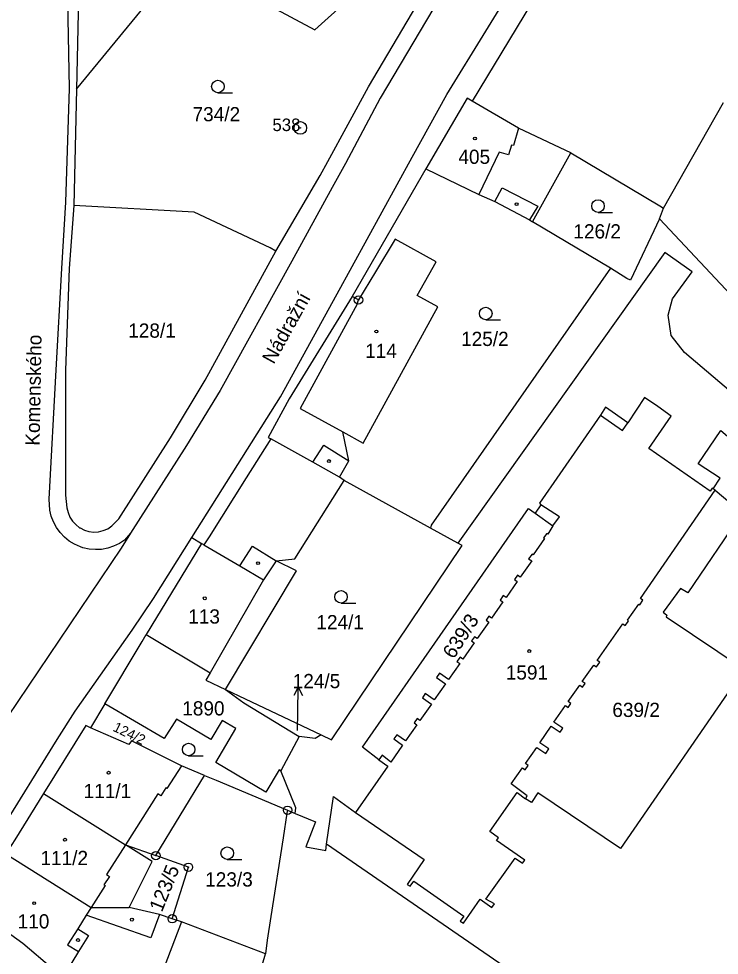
# Model space of a CAD drawing. Extents: x -680203 to -673936, y -1102717 to -1093650.
# Drawn here: x -678735 to -678651.2, y -1098391 to -1098279.1 of the extents above; entities that cross this region are included whole.
import ezdxf

# ---------------------------------------------------------------- set-up
doc = ezdxf.new("R2010")
doc.units = 0
for name, color, linetype in [('SOxx02xx_Koleje_param další_Popis10', 7, 'Continuous'), ('SOxx02xx_Staničení_Popis10', 7, 'Continuous'), ('SOxxxxxx_Koleje_hlavní_body_Popis10', 7, 'Continuous'), ('SOxxxxxx_Koleje_param další_Popis10', 7, 'Continuous'), ('SOxxxxxx_Osa_bod_P', 7, 'Continuous'), ('SOxxxxxx_Staničení_Popis10', 7, 'Continuous'), ('x_prac', 7, 'Continuous')]:
    doc.layers.add(name, color=color, linetype=linetype)

msp = doc.modelspace()

# ---------------------------------------------------------------- linework, layer by layer
at = {"layer": 'SOxx02xx_Koleje_param další_Popis10'}
for centre, radius in [((-678701.3, -1098292.12), 0.75), ((-678701.3, -1098292.12), 0.03), ((-678694.35, -1098312.68), 0.5), ((-678694.35, -1098312.68), 0.0303), ((-678702.83, -1098373.66), 0.5), ((-678702.83, -1098373.66), 0.0303), ((-678718.58, -1098379.08), 0.5), ((-678718.58, -1098379.08), 0.0303), ((-678714.68, -1098380.46), 0.5), ((-678714.68, -1098380.46), 0.0303), ((-678716.62, -1098386.62), 0.5), ((-678716.62, -1098386.62), 0.0303)]:
    msp.add_circle(centre, radius, dxfattribs=at)
at = {"layer": 'SOxx02xx_Staničení_Popis10'}
for p, q in [((-678701.55, -1098358.94), (-678702.07, -1098359.93)), ((-678701.6, -1098361.94), (-678701.55, -1098358.94)), ((-678701.55, -1098358.94), (-678701.06, -1098359.95)), ((-678701.65, -1098364.14), (-678701.6, -1098361.94))]:
    msp.add_line(p, q, dxfattribs=at)
at = {"layer": 'SOxxxxxx_Koleje_hlavní_body_Popis10'}
for p, q in [((-678711.16, -1098287.92), (-678709.41, -1098287.92)), ((-678665.72, -1098302.21), (-678663.97, -1098302.21)), ((-678679.14, -1098315.05), (-678677.39, -1098315.05)), ((-678696.44, -1098348.91), (-678694.69, -1098348.91)), ((-678714.66, -1098367.15), (-678712.91, -1098367.15)), ((-678710.04, -1098379.54), (-678708.29, -1098379.54))]:
    msp.add_line(p, q, dxfattribs=at)
for centre in [(-678711.16, -1098287.17), (-678665.72, -1098301.46), (-678679.14, -1098314.3), (-678696.44, -1098348.16), (-678714.66, -1098366.4), (-678710.04, -1098378.79)]:
    msp.add_circle(centre, 0.75, dxfattribs=at)
at = {"layer": 'SOxxxxxx_Koleje_param další_Popis10'}
for centre in [(-678680.43, -1098293.39), (-678675.46, -1098301.23), (-678692.22, -1098316.45), (-678697.89, -1098331.93), (-678706.35, -1098344.13), (-678712.73, -1098348.33), (-678673.94, -1098354.64), (-678724.22, -1098369.18), (-678729.44, -1098377.18), (-678733.12, -1098384.76), (-678721.44, -1098386.73), (-678727.88, -1098389.17)]:
    msp.add_circle(centre, 0.175, dxfattribs=at)
at = {"layer": 'SOxxxxxx_Staničení_Popis10'}
for p, q in [((-678675.22, -1098292.17), (-678675.82, -1098294.24)), ((-678676.07, -1098294.17), (-678676.42, -1098295.35)), ((-678675.82, -1098294.24), (-678676.07, -1098294.17)), ((-678677.52, -1098295.03), (-678679.98, -1098300.09)), ((-678676.42, -1098295.35), (-678677.52, -1098295.03)), ((-678678.04, -1098300.9), (-678677.18, -1098299.3)), ((-678677.18, -1098299.3), (-678672.91, -1098301.47)), ((-678672.91, -1098301.47), (-678673.93, -1098303.11)), ((-678694.51, -1098313.18), (-678701.31, -1098325.65)), ((-678694.51, -1098313.18), (-678694.35, -1098312.68)), ((-678701.31, -1098325.65), (-678696.23, -1098328.45)), ((-678665.43, -1098326.44), (-678662.8, -1098328.26)), ((-678662.8, -1098328.26), (-678662.17, -1098327.35)), ((-678699.83, -1098332.07), (-678698.5, -1098330.02)), ((-678698.5, -1098330.02), (-678695.52, -1098331.91)), ((-678670.31, -1098338.59), (-678672.54, -1098337.15)), ((-678671.13, -1098339.67), (-678670.31, -1098338.59)), ((-678712.84, -1098341.95), (-678708.55, -1098344.46)), ((-678708.55, -1098344.46), (-678707.03, -1098342.08)), ((-678707.03, -1098342.08), (-678704.2, -1098343.86)), ((-678708.55, -1098344.46), (-678705.69, -1098346.13)), ((-678704.2, -1098343.86), (-678705.69, -1098346.13)), ((-678705.69, -1098346.13), (-678712.07, -1098357.24)), ((-678715.53, -1098368.34), (-678717.26, -1098371.05)), ((-678718.33, -1098371.71), (-678722.21, -1098377.8)), ((-678717.99, -1098371.93), (-678718.33, -1098371.71)), ((-678717.39, -1098370.97), (-678717.99, -1098371.93)), ((-678717.26, -1098371.05), (-678717.39, -1098370.97)), ((-678722.21, -1098377.8), (-678724.47, -1098381.34)), ((-678724.13, -1098381.56), (-678724.78, -1098382.57)), ((-678724.47, -1098381.34), (-678724.13, -1098381.56)), ((-678724.65, -1098382.65), (-678726.32, -1098385.28)), ((-678724.78, -1098382.57), (-678724.65, -1098382.65)), ((-678726.89, -1098386.19), (-678727.92, -1098387.82)), ((-678726.32, -1098385.28), (-678726.89, -1098386.19)), ((-678719.19, -1098388.89), (-678726.89, -1098386.19)), ((-678718.16, -1098386.12), (-678719.19, -1098388.89)), ((-678727.92, -1098387.82), (-678729.13, -1098389.73)), ((-678727.92, -1098387.82), (-678726.62, -1098388.61)), ((-678726.62, -1098388.61), (-678727.81, -1098390.54)), ((-678727.81, -1098390.54), (-678729.42, -1098393.15)), ((-678729.13, -1098389.73), (-678727.81, -1098390.54))]:
    msp.add_line(p, q, dxfattribs=at)
at = {"layer": 'x_prac'}
for p, q in [((-678727.73, -1098272.87), (-678728.05, -1098287.51)), ((-678728.05, -1098287.51), (-678728.4, -1098301.38)), ((-678657.9, -1098301.7), (-678650.72, -1098289.08)), ((-678673.54, -1098303.35), (-678668.95, -1098295.11)), ((-678686.3, -1098297.01), (-678695.09, -1098312.26)), ((-678658.39, -1098302.98), (-678657.9, -1098301.7)), ((-678664.22, -1098308.9), (-678673.54, -1098303.35)), ((-678606.16, -1098358.59), (-678658.39, -1098302.98)), ((-678662.28, -1098310.1), (-678664.22, -1098308.9)), ((-678696.06, -1098334.24), (-678696.61, -1098333.86)), ((-678685.75, -1098339.94), (-678696.06, -1098334.24)), ((-678651.73, -1098335.42), (-678651.95, -1098335.23)), ((-678682.48, -1098341.75), (-678685.75, -1098339.94)), ((-678721.6, -1098340.56), (-678722.32, -1098341.37)), ((-678714.27, -1098341.07), (-678713.13, -1098341.79)), ((-678713.13, -1098341.79), (-678719.72, -1098352.67)), ((-678681.97, -1098342.03), (-678682.48, -1098341.75)), ((-678720.23, -1098353.48), (-678719.72, -1098352.67)), ((-678724.68, -1098360.93), (-678720.23, -1098353.48)), ((-678724.68, -1098360.93), (-678726.38, -1098363.79)), ((-678726.38, -1098363.79), (-678726.4, -1098363.82)), ((-678701.44, -1098364.83), (-678703.64, -1098368.96)), ((-678712.76, -1098369.5), (-678715.53, -1098368.34)), ((-678718.58, -1098379.08), (-678712.76, -1098369.5)), ((-678712.76, -1098369.5), (-678711.38, -1098370.08)), ((-678711.38, -1098370.08), (-678702.83, -1098373.66)), ((-678731.99, -1098371.64), (-678722.21, -1098377.8)), ((-678702.83, -1098373.66), (-678702.92, -1098374.02)), ((-678702.83, -1098373.66), (-678701.91, -1098374.04)), ((-678722.21, -1098377.8), (-678718.58, -1098379.08)), ((-678652.73, -1098408.99), (-678698.16, -1098377.69)), ((-678715.52, -1098386.98), (-678719.05, -1098396.23)), ((-678715.52, -1098386.98), (-678716.62, -1098386.62)), ((-678705.47, -1098390.81), (-678715.52, -1098386.98)), ((-678708.02, -1098399.61), (-678705.47, -1098390.81))]:
    msp.add_line(p, q, dxfattribs=at)
for points in [[(-678615.44, -1098201.83), (-678632.45, -1098217.29), (-678642.39, -1098226.67), (-678655.08, -1098239.14), (-678664.59, -1098248.92), (-678670.03, -1098255.2), (-678677.25, -1098264.98), (-678683.83, -1098275.2), (-678691.76, -1098288.55), (-678695.91, -1098296.36), (-678697.51, -1098299.23), (-678702.32, -1098308.04), (-678710.9, -1098323.49), (-678714.91, -1098330.08), (-678721.6, -1098340.56)], [(-678714.27, -1098341.07), (-678706.45, -1098328.66), (-678703.68, -1098324.26), (-678696.9, -1098311.95), (-678687.95, -1098295.6), (-678683.8, -1098288.13), (-678674.47, -1098272.97), (-678672.12, -1098269.37), (-678667.74, -1098263.13), (-678665.42, -1098260.18), (-678651.8, -1098245.61), (-678637.8, -1098231.87), (-678628.84, -1098222.97), (-678625.15, -1098219.99), (-678620.17, -1098218.72)], [(-678731.24, -1098337.78), (-678731.31, -1098336.49), (-678730.51, -1098321.02), (-678729.81, -1098308.92), (-678729.35, -1098301), (-678728.91, -1098287.42), (-678729.17, -1098272.76), (-678729.59, -1098265.15), (-678731.53, -1098241.11), (-678731.96, -1098233.85), (-678728.35, -1098232.03)], [(-678650.16, -1098247.18), (-678663.06, -1098261.59), (-678665.22, -1098264.3), (-678669.57, -1098270.72), (-678671.96, -1098274.35), (-678680.76, -1098288.92)], [(-678728.05, -1098287.51), (-678715.3, -1098271.96), (-678699.57, -1098280.42), (-678695.62, -1098276.85), (-678695.48, -1098274.33), (-678693.4, -1098270.28), (-678692.42, -1098270.78), (-678689.34, -1098264.78), (-678690.32, -1098264.28), (-678687.16, -1098258.13), (-678686.24, -1098256.31), (-678690.1, -1098254.34), (-678690.16, -1098254.46), (-678695.72, -1098251.62)], [(-678704.23, -1098306.83), (-678698.93, -1098297.81), (-678698, -1098296.13), (-678693.16, -1098287.2), (-678685.05, -1098273.52), (-678678.41, -1098263.23)], [(-678680.76, -1098288.92), (-678681.38, -1098288.57), (-678683.28, -1098291.83), (-678686.3, -1098297.01)], [(-678668.95, -1098295.11), (-678669.58, -1098294.82), (-678675.22, -1098292.17), (-678680.76, -1098288.92)], [(-678668.95, -1098295.11), (-678658.34, -1098301.44), (-678657.9, -1098301.7)], [(-678686.3, -1098297.01), (-678679.98, -1098300.09), (-678678.04, -1098300.9), (-678673.93, -1098303.11), (-678673.54, -1098303.35)], [(-678728.4, -1098301.38), (-678728.92, -1098308.94), (-678729.36, -1098321.05), (-678729.39, -1098321.65), (-678729.39, -1098336), (-678729.2, -1098337.53)], [(-678704.23, -1098306.83), (-678704.93, -1098306.45), (-678714.01, -1098302.18), (-678728.4, -1098301.38)], [(-678658.39, -1098302.98), (-678661.83, -1098310.32), (-678662.28, -1098310.1)], [(-678696.61, -1098333.86), (-678695.52, -1098331.91), (-678696.23, -1098328.45), (-678693.81, -1098329.78), (-678684.87, -1098313.52), (-678687.33, -1098312.13), (-678685.06, -1098308.13), (-678689.98, -1098305.41), (-678692.31, -1098309.33), (-678694.35, -1098312.68), (-678695.09, -1098312.26)], [(-678723.85, -1098339.69), (-678722.99, -1098338.83), (-678716.81, -1098329.16), (-678712.67, -1098322.27), (-678704.23, -1098306.83)], [(-678607.51, -1098359.27), (-678608.99, -1098358.32), (-678655.38, -1098318.97), (-678656.97, -1098316.92), (-678657.34, -1098314.49), (-678656.82, -1098312.56), (-678654.46, -1098309.3), (-678657.74, -1098307), (-678682.48, -1098341.75)], [(-678664.22, -1098308.9), (-678685.67, -1098339.61), (-678685.75, -1098339.94)], [(-678695.09, -1098312.26), (-678702.64, -1098324.51), (-678705.16, -1098329.13), (-678704.84, -1098329.28)], [(-678651.95, -1098335.23), (-678652.08, -1098335.16), (-678652.31, -1098335.53), (-678659.64, -1098330.44), (-678656.96, -1098326.57), (-678658.55, -1098325.43), (-678660.16, -1098324.32), (-678662.17, -1098327.35), (-678664.82, -1098325.51), (-678665.43, -1098326.44), (-678672.72, -1098336.97), (-678672.54, -1098337.15), (-678673.24, -1098338.17)], [(-678704.84, -1098329.28), (-678707.78, -1098333.95), (-678712.22, -1098340.97), (-678712.84, -1098341.95), (-678713.13, -1098341.79)], [(-678696.61, -1098333.86), (-678699.83, -1098332.07), (-678704.84, -1098329.28)], [(-678651.95, -1098335.23), (-678651.12, -1098333.99), (-678653.74, -1098332.28), (-678651.03, -1098328.29), (-678612.75, -1098360.88), (-678611.14, -1098362.52)], [(-678710.24, -1098359.23), (-678701.77, -1098345.03), (-678704.2, -1098343.86), (-678701.98, -1098343.63), (-678696.06, -1098334.24)], [(-678674.38, -1098372.28), (-678674.18, -1098371.92), (-678676.11, -1098370.51), (-678674.75, -1098368.57), (-678674.42, -1098368.81), (-678674.07, -1098368.31), (-678674.4, -1098368.08), (-678673.04, -1098366.16), (-678671.96, -1098366.88), (-678671.58, -1098366.31), (-678672.68, -1098365.62), (-678671.32, -1098363.6), (-678670.24, -1098364.32), (-678669.93, -1098363.86), (-678671, -1098363.13), (-678669.61, -1098361.13), (-678669.28, -1098361.39), (-678668.96, -1098360.91), (-678669.29, -1098360.68), (-678667.91, -1098358.72), (-678667.58, -1098358.95), (-678667.27, -1098358.5), (-678667.6, -1098358.27), (-678666.22, -1098356.3), (-678665.89, -1098356.53), (-678665.5, -1098355.98), (-678665.83, -1098355.75), (-678662.76, -1098351.37), (-678662.46, -1098351.58), (-678662.08, -1098351.05), (-678662.21, -1098350.96), (-678660.84, -1098349.02), (-678660.72, -1098349.1), (-678660.36, -1098348.57), (-678660.65, -1098348.36), (-678651.73, -1098335.42)], [(-678651.73, -1098335.42), (-678648.49, -1098338.1), (-678654.98, -1098347.67), (-678655.88, -1098347.14), (-678657.92, -1098349.99), (-678657.48, -1098350.34), (-678657.57, -1098350.54), (-678648.25, -1098356.81), (-678663.03, -1098378.24), (-678672.91, -1098371.59), (-678673.68, -1098372.74), (-678674.38, -1098372.28)], [(-678722.32, -1098341.37), (-678722.94, -1098341.78), (-678723.62, -1098342.11), (-678724.33, -1098342.34), (-678725.07, -1098342.48), (-678725.81, -1098342.51), (-678726.56, -1098342.45), (-678727.29, -1098342.28), (-678727.6, -1098342.18), (-678728.29, -1098341.88), (-678728.93, -1098341.49), (-678729.51, -1098341.02), (-678730.03, -1098340.48), (-678730.46, -1098339.87), (-678730.81, -1098339.21), (-678731.08, -1098338.51), (-678731.24, -1098337.78)], [(-678729.2, -1098337.53), (-678729.07, -1098338.09), (-678728.85, -1098338.62), (-678728.54, -1098339.11), (-678728.15, -1098339.53), (-678727.7, -1098339.89), (-678727.64, -1098339.92), (-678727.12, -1098340.18), (-678726.57, -1098340.34), (-678725.99, -1098340.41), (-678725.42, -1098340.37), (-678724.86, -1098340.24), (-678724.33, -1098340.01), (-678723.85, -1098339.69)], [(-678691.91, -1098367.63), (-678693.88, -1098366.13), (-678674.03, -1098337.6), (-678673.24, -1098338.17)], [(-678673.24, -1098338.17), (-678671.13, -1098339.67), (-678671.73, -1098340.67), (-678671.85, -1098340.58), (-678672.22, -1098341.1), (-678672.11, -1098341.18), (-678673.48, -1098343.15), (-678673.6, -1098343.06), (-678674.02, -1098343.61), (-678673.64, -1098343.84), (-678675.02, -1098345.8), (-678675.34, -1098345.57), (-678675.72, -1098346.1), (-678675.39, -1098346.33), (-678676.71, -1098348.22), (-678677.04, -1098347.99), (-678677.42, -1098348.54), (-678677.09, -1098348.76), (-678678.44, -1098350.69), (-678678.77, -1098350.46), (-678679.11, -1098350.95), (-678678.79, -1098351.18), (-678680.16, -1098353.15), (-678680.49, -1098352.92), (-678680.83, -1098353.41), (-678680.51, -1098353.64), (-678681.87, -1098355.59), (-678682.2, -1098355.36), (-678682.58, -1098355.9), (-678682.25, -1098356.13), (-678683.59, -1098358.04), (-678684.66, -1098357.29), (-678685.01, -1098357.79), (-678683.94, -1098358.54), (-678685.3, -1098360.48), (-678686.37, -1098359.72), (-678686.71, -1098360.22), (-678685.64, -1098360.97), (-678687.02, -1098362.93), (-678687.35, -1098362.7), (-678687.69, -1098363.2), (-678687.36, -1098363.43), (-678688.73, -1098365.38), (-678689.77, -1098364.64), (-678690.14, -1098365.13), (-678689.08, -1098365.87), (-678690.49, -1098367.9), (-678691.52, -1098367.08), (-678691.91, -1098367.63)], [(-678777.28, -1098425.8), (-678773.08, -1098422.98), (-678769.92, -1098420.48), (-678764.73, -1098415.67), (-678759.74, -1098410.25), (-678757.19, -1098407.2), (-678755.12, -1098404.35), (-678749.66, -1098395.95), (-678737.31, -1098376.36), (-678730.37, -1098365.19), (-678728.24, -1098361.83), (-678721.41, -1098352.12), (-678718.85, -1098348.34), (-678714.27, -1098341.07)], [(-678721.6, -1098340.56), (-678722.73, -1098342.33), (-678738.81, -1098366.15)], [(-678698.82, -1098364.66), (-678697.58, -1098365.25), (-678681.97, -1098342.03)], [(-678719.72, -1098352.67), (-678712.07, -1098357.24), (-678712.59, -1098358.12), (-678710.24, -1098359.23)], [(-678710.24, -1098359.23), (-678707.89, -1098360.35), (-678698.82, -1098364.66)], [(-678710.24, -1098359.23), (-678708.07, -1098360.84), (-678701.44, -1098364.83)], [(-678703.64, -1098368.96), (-678703.82, -1098368.81), (-678705.41, -1098371.51), (-678711.39, -1098367.97), (-678709.01, -1098363.89), (-678710.63, -1098362.93), (-678711.99, -1098365.2), (-678716.1, -1098362.77), (-678717.58, -1098365.1), (-678724.68, -1098360.93)], [(-678726.4, -1098363.82), (-678726.94, -1098363.54), (-678731.99, -1098371.64)], [(-678715.53, -1098368.34), (-678721.48, -1098365.37), (-678721.8, -1098365.8), (-678726.38, -1098363.79)], [(-678698.82, -1098364.66), (-678699.52, -1098365.09), (-678701.44, -1098364.83)], [(-678691.91, -1098367.63), (-678690.84, -1098368.39), (-678694.7, -1098373.94)], [(-678701.91, -1098374.04), (-678701.84, -1098373.37), (-678703.64, -1098368.96)], [(-678731.99, -1098371.64), (-678735.45, -1098377.2), (-678736.49, -1098378.87)], [(-678694.7, -1098373.94), (-678686.5, -1098379.56), (-678688.53, -1098382.51), (-678688.19, -1098382.74), (-678687.74, -1098382.13), (-678681.76, -1098386.33), (-678682.2, -1098386.92), (-678681.81, -1098387.14), (-678679.81, -1098384.3), (-678678.4, -1098385.27), (-678678.1, -1098384.85), (-678679.15, -1098384.28), (-678675.63, -1098379.37), (-678674.74, -1098379.98), (-678674.47, -1098379.64), (-678677.87, -1098377.29), (-678677.63, -1098376.97), (-678678.67, -1098376.18), (-678675.38, -1098371.52), (-678674.38, -1098372.28)], [(-678698.16, -1098377.69), (-678697.35, -1098372.02), (-678694.7, -1098373.94)], [(-678702.92, -1098374.02), (-678703.34, -1098376.96), (-678704.85, -1098386.36), (-678705.27, -1098389.17), (-678705.47, -1098390.81)], [(-678701.91, -1098374.04), (-678699.51, -1098375.04), (-678700.64, -1098378.04), (-678698.27, -1098378.46), (-678698.16, -1098377.69)], [(-678721.77, -1098385.29), (-678719.02, -1098379.8), (-678722.21, -1098377.8)], [(-678736.49, -1098378.87), (-678726.32, -1098385.28), (-678721.77, -1098385.29)], [(-678716.62, -1098386.62), (-678714.68, -1098380.46), (-678718.58, -1098379.08)], [(-678731, -1098392.51), (-678734.49, -1098389.59), (-678739.99, -1098385.63)], [(-678716.62, -1098386.62), (-678718.16, -1098386.12), (-678721.77, -1098385.29)]]:
    msp.add_lwpolyline(points, dxfattribs=at)

# ---------------------------------------------------------------- texts
at = {"layer": 'SOxx02xx_Koleje_param další_Popis10'}
msp.add_text('538', height=1.5, dxfattribs=at).set_placement((-678704.64, -1098292.5))
at = {"layer": 'SOxx02xx_Staničení_Popis10'}
for s, rotation, p in [('Nádražní', 61, (-678704.48, -1098320.45)), ('Komenského', 89, (-678732.47, -1098330.11))]:
    msp.add_text(s, height=1.7, rotation=rotation, dxfattribs=at).set_placement(p)
at = {"layer": 'SOxxxxxx_Osa_bod_P'}
for s, p in [('734/2', (-678714.19, -1098291.33)), ('405', (-678682.41, -1098296.42)), ('126/2', (-678668.67, -1098305.33)), ('128/1', (-678721.88, -1098317.19)), ('125/2', (-678682.09, -1098318.18)), ('114', (-678693.56, -1098319.62)), ('113', (-678714.71, -1098351.35)), ('124/1', (-678699.39, -1098352.03)), ('1591', (-678676.75, -1098358.04)), ('124/5', (-678702.22, -1098359.07)), ('1890', (-678715.42, -1098362.33)), ('639/2', (-678664.01, -1098362.51)), ('111/1', (-678727.21, -1098372.2)), ('111/2', (-678732.37, -1098380.21)), ('123/3', (-678712.68, -1098382.77)), ('110', (-678735.1, -1098387.78))]:
    msp.add_text(s, height=1.7, dxfattribs=at).set_placement(p)
for s, height, rotation, p in [('639/3', 1.7, 57, (-678682.98, -1098355.68)), ('124/2', 1.2, 334, (-678723.8, -1098364.13)), ('123/5', 1.7, 68, (-678717.85, -1098385.91))]:
    msp.add_text(s, height=height, rotation=rotation, dxfattribs=at).set_placement(p)

doc.saveas('drawing.dxf')
